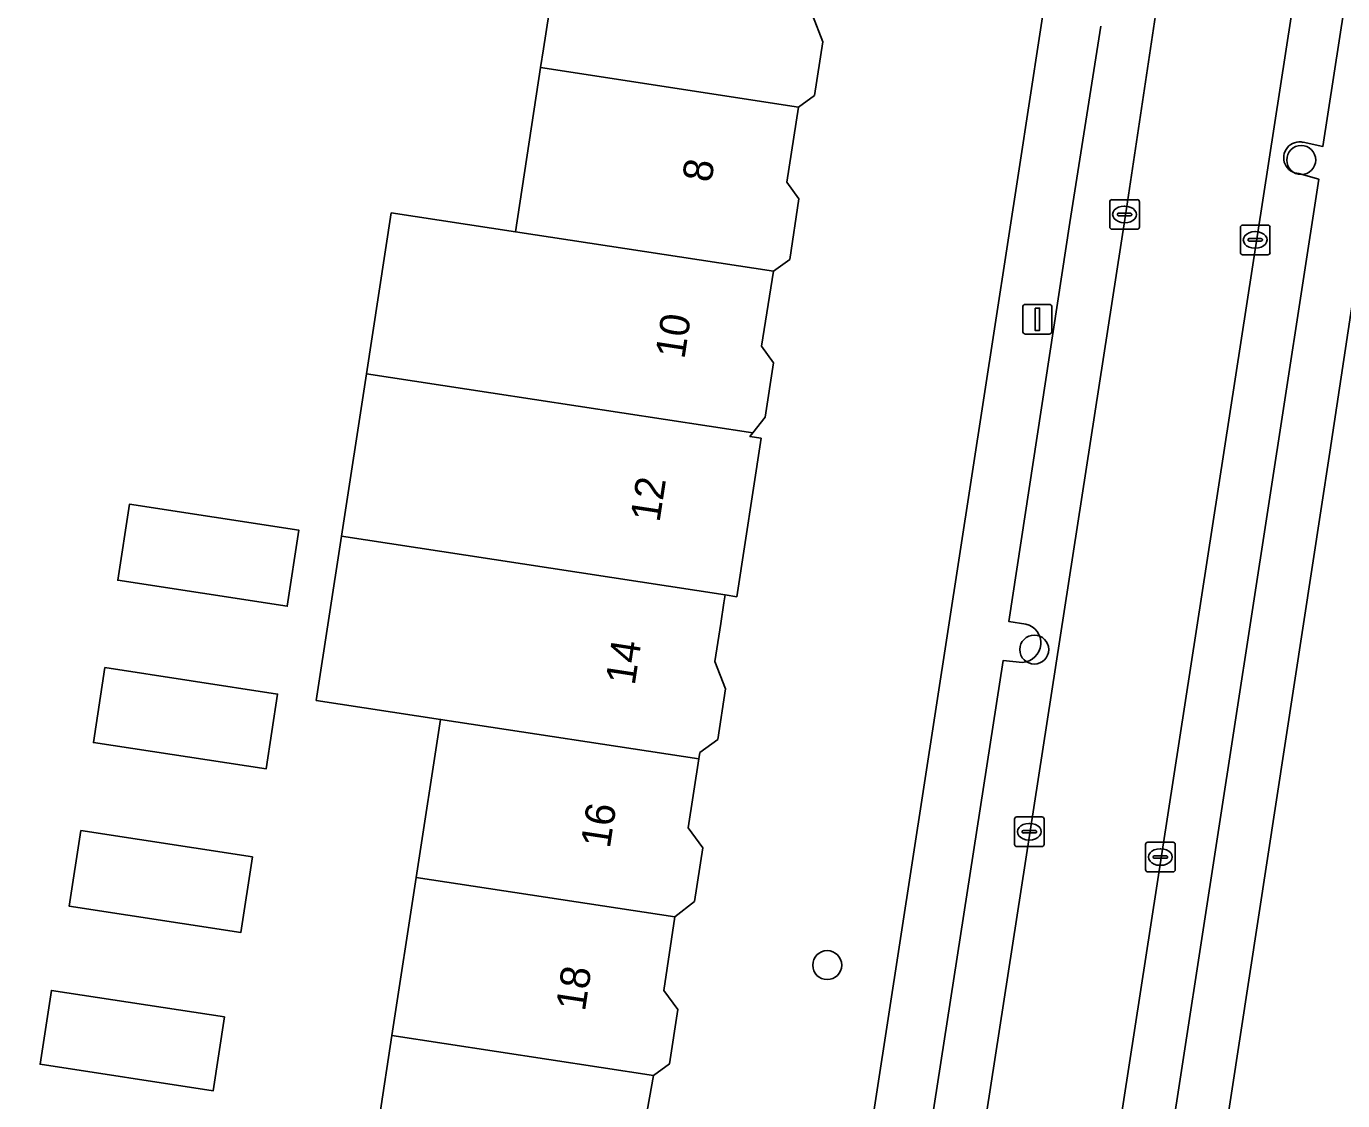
# Model space of a CAD drawing. Extents: x 161483 to 162250, y 379484 to 380833.
# Drawn here: x 161996.97 to 162041.42, y 380678.31 to 380714.6 of the extents above; entities that cross this region are included whole.
import ezdxf

# ---------------------------------------------------------------- set-up
doc = ezdxf.new("R2010")
doc.units = 0
for name, color, linetype in [('IMGEO_Boom', 7, 'Continuous'), ('IMGEO_Erf', 7, 'Continuous'), ('IMGEO_Kolk', 7, 'Continuous'), ('IMGEO_Lichtmast', 7, 'Continuous'), ('IMGEO_Pand', 7, 'Continuous'), ('IMGEO_Pand_nummerreeks', 7, 'Continuous'), ('IMGEO_Parkeervlak_open', 7, 'Continuous'), ('IMGEO_Rijbaan_lokaal_open', 7, 'Continuous'), ('IMGEO_Voetpad_open', 7, 'Continuous')]:
    doc.layers.add(name, color=color, linetype=linetype)

msp = doc.modelspace()

# ---------------------------------------------------------------- linework, layer by layer
at = {"layer": 'IMGEO_Boom'}
for centre in [(162040.023, 380710.083), (162031.01, 380693.548), (162024.017, 380682.89)]:
    msp.add_circle(centre, 0.489, dxfattribs=at)
at = {"layer": 'IMGEO_Erf'}
for points in [[(162048.51, 380750), (162040.992, 380700.22), (162034.625, 380658.751)], [(162020.445, 380644.581), (162030.496, 380709.789), (162031.542, 380716.615), (162024.026, 380717.715), (162024.102, 380718.247), (162000, 380721.938), (161993.02, 380723.007), (161992.867, 380723.03), (161992.821, 380722.728), (161984.494, 380724.06), (161985.301, 380729.182), (161981.521, 380729.764), (161968.659, 380731.745), (161957.44, 380733.472)], [(162009.32, 380680.511), (162010.14, 380685.851), (162010.96, 380691.191), (162006.763, 380691.832), (162007.614, 380697.373), (162008.458, 380702.864), (162009.293, 380708.298), (162013.489, 380707.662), (162014.339, 380713.202), (162014.437, 380713.839), (162015.196, 380718.781)], [(162023.515, 380714.978), (162023.865, 380714.079), (162023.587, 380712.264), (162023.052, 380711.872), (162022.654, 380709.332), (162023.064, 380708.773), (162022.75, 380706.727), (162022.208, 380706.329), (162021.794, 380703.799), (162022.206, 380703.238), (162021.923, 380701.393), (162021.505, 380700.871), (162021.404, 380700.745), (162021.781, 380700.687), (162020.96, 380695.334), (162020.571, 380695.394), (162020.53, 380695.129), (162020.422, 380694.429), (162020.225, 380693.143), (162020.583, 380692.225), (162020.32, 380690.514), (162019.711, 380690.067), (162019.679, 380689.859), (162019.322, 380687.529), (162019.818, 380686.853), (162019.54, 380685.042), (162018.876, 380684.516), (162018.496, 380682.036), (162018.97, 380681.391), (162018.688, 380679.556), (162018.151, 380679.162), (162017.685, 380676.583)], [(162008.477, 380675.02), (162009.32, 380680.511)]]:
    msp.add_lwpolyline(points, dxfattribs=at)
for points in [[(162000.058, 380695.89), (162000.452, 380698.456), (162006.178, 380697.577), (162005.784, 380695.012)], [(161999.237, 380690.409), (161999.625, 380692.94), (162005.455, 380692.045), (162005.067, 380689.515)], [(161998.422, 380684.881), (161998.813, 380687.434), (162004.606, 380686.545), (162004.214, 380683.992)], [(161997.434, 380679.541), (161997.817, 380682.037), (162003.662, 380681.14), (162003.279, 380678.644)]]:
    msp.add_lwpolyline(points, close=True, dxfattribs=at)
at = {"layer": 'IMGEO_Kolk'}
for p, q in [((162033.556, 380707.817), (162033.556, 380708.669)), ((162033.631, 380708.743), (162034.483, 380708.743)), ((162034.557, 380708.669), (162034.557, 380707.817)), ((162033.815, 380708.237), (162033.815, 380708.249)), ((162034.253, 380708.2), (162033.855, 380708.2)), ((162033.858, 380708.286), (162034.256, 380708.286)), ((162034.044, 380708.523), (162034.069, 380708.523)), ((162034.299, 380708.249), (162034.299, 380708.237)), ((162034.483, 380707.743), (162033.631, 380707.743)), ((162034.067, 380707.963), (162034.042, 380707.963)), ((162037.968, 380706.958), (162037.968, 380707.81)), ((162038.043, 380707.884), (162038.895, 380707.884)), ((162038.456, 380707.664), (162038.481, 380707.664)), ((162038.969, 380707.81), (162038.969, 380706.958)), ((162038.227, 380707.378), (162038.227, 380707.39)), ((162038.665, 380707.341), (162038.267, 380707.341)), ((162038.27, 380707.427), (162038.668, 380707.427)), ((162038.711, 380707.39), (162038.711, 380707.378)), ((162038.895, 380706.884), (162038.043, 380706.884)), ((162038.479, 380707.104), (162038.454, 380707.104)), ((162030.341, 380686.97), (162030.341, 380687.822)), ((162030.416, 380687.896), (162031.268, 380687.896)), ((162030.829, 380687.676), (162030.854, 380687.676)), ((162031.342, 380687.822), (162031.342, 380686.97)), ((162030.6, 380687.39), (162030.6, 380687.402)), ((162031.038, 380687.353), (162030.64, 380687.353)), ((162030.643, 380687.439), (162031.041, 380687.439)), ((162031.084, 380687.402), (162031.084, 380687.39)), ((162031.268, 380686.896), (162030.416, 380686.896)), ((162030.852, 380687.116), (162030.827, 380687.116)), ((162034.768, 380686.115), (162034.768, 380686.967)), ((162034.843, 380687.041), (162035.695, 380687.041)), ((162035.256, 380686.821), (162035.281, 380686.821)), ((162035.769, 380686.967), (162035.769, 380686.115)), ((162035.027, 380686.535), (162035.027, 380686.547)), ((162035.465, 380686.498), (162035.067, 380686.498)), ((162035.07, 380686.584), (162035.468, 380686.584)), ((162035.511, 380686.547), (162035.511, 380686.535)), ((162035.695, 380686.041), (162034.843, 380686.041)), ((162035.279, 380686.261), (162035.254, 380686.261))]:
    msp.add_line(p, q, dxfattribs=at)
for points in [[(162033.556, 380707.817), (162033.556, 380708.669)], [(162033.631, 380708.743), (162034.483, 380708.743)], [(162034.557, 380708.669), (162034.557, 380707.817)], [(162034.483, 380707.743), (162033.631, 380707.743)], [(162037.968, 380706.958), (162037.968, 380707.81)], [(162038.043, 380707.884), (162038.895, 380707.884)], [(162038.969, 380707.81), (162038.969, 380706.958)], [(162038.895, 380706.884), (162038.043, 380706.884)], [(162030.341, 380686.97), (162030.341, 380687.822)], [(162030.416, 380687.896), (162031.268, 380687.896)], [(162031.342, 380687.822), (162031.342, 380686.97)], [(162031.268, 380686.896), (162030.416, 380686.896)], [(162034.768, 380686.115), (162034.768, 380686.967)], [(162034.843, 380687.041), (162035.695, 380687.041)], [(162035.769, 380686.967), (162035.769, 380686.115)], [(162035.695, 380686.041), (162034.843, 380686.041)]]:
    msp.add_lwpolyline(points, dxfattribs=at)
for centre, radius, start, end in [((162033.633, 380708.667), 0.0765, 91.552, 178.448), ((162033.633, 380708.667), 0.0765, 91.552, 178.448), ((162034.481, 380708.667), 0.0765, 1.552, 88.448), ((162034.481, 380708.667), 0.0765, 1.552, 88.448), ((162033.855, 380708.246), 0.0403, 85.8775, 175.7526), ((162033.852, 380708.236), 0.0366, 178.938, 274.7102), ((162034.256, 380708.243), 0.043, 264.8664, 352.4533), ((162034.26, 380708.248), 0.0386, 1.7309, 96.639), ((162033.633, 380707.819), 0.0765, 181.552, 268.448), ((162033.633, 380707.819), 0.0765, 181.552, 268.448), ((162034.481, 380707.819), 0.0765, 271.552, 358.448), ((162034.481, 380707.819), 0.0765, 271.552, 358.448), ((162038.045, 380707.808), 0.0765, 91.552, 178.448), ((162038.045, 380707.808), 0.0765, 91.552, 178.448), ((162038.893, 380707.808), 0.0765, 1.552, 88.448), ((162038.893, 380707.808), 0.0765, 1.552, 88.448), ((162038.267, 380707.387), 0.0403, 85.8775, 175.7526), ((162038.264, 380707.377), 0.0366, 178.938, 274.7102), ((162038.668, 380707.384), 0.043, 264.8664, 352.4533), ((162038.672, 380707.389), 0.0386, 1.7309, 96.639), ((162038.045, 380706.96), 0.0765, 181.552, 268.448), ((162038.045, 380706.96), 0.0765, 181.552, 268.448), ((162038.893, 380706.96), 0.0765, 271.552, 358.448), ((162038.893, 380706.96), 0.0765, 271.552, 358.448), ((162030.418, 380687.82), 0.0765, 91.552, 178.448), ((162030.418, 380687.82), 0.0765, 91.552, 178.448), ((162031.266, 380687.82), 0.0765, 1.552, 88.448), ((162031.266, 380687.82), 0.0765, 1.552, 88.448), ((162030.64, 380687.399), 0.0403, 85.8775, 175.7526), ((162030.637, 380687.389), 0.0366, 178.938, 274.7102), ((162031.041, 380687.396), 0.043, 264.8664, 352.4533), ((162031.045, 380687.401), 0.0386, 1.7309, 96.639), ((162030.418, 380686.972), 0.0765, 181.552, 268.448), ((162030.418, 380686.972), 0.0765, 181.552, 268.448), ((162031.266, 380686.972), 0.0765, 271.552, 358.448), ((162031.266, 380686.972), 0.0765, 271.552, 358.448), ((162034.845, 380686.965), 0.0765, 91.552, 178.448), ((162034.845, 380686.965), 0.0765, 91.552, 178.448), ((162035.693, 380686.965), 0.0765, 1.552, 88.448), ((162035.693, 380686.965), 0.0765, 1.552, 88.448), ((162035.067, 380686.544), 0.0403, 85.8775, 175.7526), ((162035.064, 380686.534), 0.0366, 178.938, 274.7102), ((162035.468, 380686.541), 0.043, 264.8664, 352.4533), ((162035.472, 380686.546), 0.0386, 1.7309, 96.639), ((162034.845, 380686.117), 0.0765, 181.552, 268.448), ((162034.845, 380686.117), 0.0765, 181.552, 268.448), ((162035.693, 380686.117), 0.0765, 271.552, 358.448), ((162035.693, 380686.117), 0.0765, 271.552, 358.448)]:
    msp.add_arc(centre, radius, start, end, dxfattribs=at)
for centre, major_axis, ratio, start_param, end_param in [((162034.043, 380708.243), (-0.387, 0.002), 0.722429, 4.712389, 7.853982), ((162034.068, 380708.243), (-0.39, 0.002), 0.717154, 1.570796, 4.712389), ((162038.455, 380707.384), (-0.387, 0.002), 0.722429, 4.712389, 7.853982), ((162038.48, 380707.384), (-0.39, 0.002), 0.717154, 1.570796, 4.712389), ((162030.828, 380687.396), (-0.387, 0.002), 0.722429, 4.712389, 7.853982), ((162030.853, 380687.396), (-0.39, 0.002), 0.717154, 1.570796, 4.712389), ((162035.255, 380686.541), (-0.387, 0.002), 0.722429, 4.712389, 7.853982), ((162035.28, 380686.541), (-0.39, 0.002), 0.717154, 1.570796, 4.712389)]:
    msp.add_ellipse(centre, major_axis=major_axis, ratio=ratio, start_param=start_param, end_param=end_param, dxfattribs=at)
at = {"layer": 'IMGEO_Lichtmast'}
for p, q in [((162030.617, 380704.305), (162030.617, 380705.105)), ((162030.617, 380705.105), (162030.617, 380704.305)), ((162030.717, 380705.205), (162031.507, 380705.205)), ((162031.507, 380705.205), (162030.717, 380705.205)), ((162031.607, 380705.105), (162031.607, 380704.305)), ((162031.607, 380704.305), (162031.607, 380705.105)), ((162031.507, 380704.205), (162030.717, 380704.205)), ((162030.717, 380704.205), (162031.507, 380704.205))]:
    msp.add_line(p, q, dxfattribs=at)
msp.add_lwpolyline([(162031.037, 380705.08), (162031.187, 380705.08), (162031.187, 380704.33), (162031.037, 380704.33), (162031.037, 380705.08)], dxfattribs=at)
for centre, start, end in [((162030.717, 380705.105), 90, 180), ((162030.717, 380705.105), 90, 180), ((162031.507, 380705.105), 0, 90), ((162031.507, 380705.105), 360, 90), ((162030.717, 380704.305), 180, 270), ((162030.717, 380704.305), 180, 270), ((162031.507, 380704.305), 270, 0), ((162031.507, 380704.305), 270, 0)]:
    msp.add_arc(centre, 0.1, start, end, dxfattribs=at)
at = {"layer": 'IMGEO_Pand'}
for points in [[(162023.052, 380711.872), (162023.587, 380712.264), (162023.865, 380714.079), (162023.515, 380714.978), (162023.894, 380717.449), (162015.196, 380718.781), (162014.437, 380713.839), (162014.339, 380713.202)], [(162023.052, 380711.872), (162014.339, 380713.202), (162013.489, 380707.662), (162022.208, 380706.329), (162022.75, 380706.727), (162023.064, 380708.773), (162022.654, 380709.332)], [(162012.653, 380702.22), (162021.505, 380700.871), (162021.923, 380701.393), (162022.206, 380703.238), (162021.794, 380703.799), (162022.208, 380706.329), (162013.489, 380707.662), (162009.293, 380708.298), (162008.458, 380702.864)], [(162021.781, 380700.687), (162021.404, 380700.745), (162021.505, 380700.871), (162012.653, 380702.22), (162008.458, 380702.864), (162007.614, 380697.373), (162011.81, 380696.732), (162020.571, 380695.394), (162020.96, 380695.334)], [(162005.784, 380695.012), (162006.178, 380697.577), (162000.452, 380698.456), (162000.058, 380695.89)], [(162020.422, 380694.429), (162020.53, 380695.129), (162020.571, 380695.394), (162011.81, 380696.732), (162007.614, 380697.373), (162006.763, 380691.832), (162010.96, 380691.191), (162019.679, 380689.859), (162019.711, 380690.067), (162020.32, 380690.514), (162020.583, 380692.225), (162020.225, 380693.143)], [(162005.455, 380692.045), (161999.625, 380692.94), (161999.237, 380690.409), (162005.067, 380689.515)], [(162018.876, 380684.516), (162019.54, 380685.042), (162019.818, 380686.853), (162019.322, 380687.529), (162019.679, 380689.859), (162010.96, 380691.191), (162010.14, 380685.851)], [(162004.606, 380686.545), (161998.813, 380687.434), (161998.422, 380684.881), (162004.214, 380683.992)], [(162018.151, 380679.162), (162018.688, 380679.556), (162018.97, 380681.391), (162018.496, 380682.036), (162018.876, 380684.516), (162010.14, 380685.851), (162009.32, 380680.511)], [(162003.662, 380681.14), (161997.817, 380682.037), (161997.434, 380679.541), (162003.279, 380678.644)], [(162018.151, 380679.162), (162009.32, 380680.511), (162008.477, 380675.02), (162017.268, 380673.678), (162017.837, 380674.095), (162018.126, 380675.982), (162017.685, 380676.583)]]:
    msp.add_lwpolyline(points, close=True, dxfattribs=at)
at = {"layer": 'IMGEO_Parkeervlak_open'}
for points in [[(162042.342, 380732.122), (162030.992, 380658.688)], [(162040.094, 380710.68), (162040.755, 380710.541), (162043.682, 380729.488)], [(162024.132, 380643.875), (162024.239, 380644.567), (162034.086, 380708.223), (162035.405, 380717.007)], [(162033.254, 380714.598), (162032.206, 380707.971), (162030.147, 380694.5), (162030.722, 380694.411)], [(162034.86, 380676.428), (162035.52, 380676.341), (162040.616, 380709.434), (162039.945, 380709.625)], [(162030.61, 380693.117), (162029.955, 380693.177), (162023.749, 380653.096), (162024.437, 380653.001)]]:
    msp.add_lwpolyline(points, dxfattribs=at)
for centre, radius, start, end in [((162039.967, 380710.16), 0.535, 76.2847, 267.6376), ((162030.576, 380693.772), 0.656, 272.9932, 77.1132)]:
    msp.add_arc(centre, radius, start, end, dxfattribs=at)
at = {"layer": 'IMGEO_Rijbaan_lokaal_open'}
msp.add_lwpolyline([(162042.342, 380732.122), (162037.814, 380732.79), (162037.468, 380730.523), (162035.466, 380717.413), (162035.405, 380717.007), (162034.086, 380708.223), (162024.239, 380644.567), (162028.775, 380643.851), (162030.621, 380656.254), (162030.651, 380656.454), (162030.992, 380658.688)], close=True, dxfattribs=at)
at = {"layer": 'IMGEO_Voetpad_open'}
for points in [[(162016.576, 380541.193), (162020.791, 380568.646), (162021.082, 380570.54), (162034.113, 380655.414), (162034.625, 380658.751), (162040.992, 380700.22), (162048.51, 380750)], [(162043.682, 380729.488), (162040.755, 380710.541), (162040.094, 380710.68)], [(162024.675, 380722.269), (162024.102, 380718.247), (162024.026, 380717.715), (162031.542, 380716.615), (162030.496, 380709.789), (162020.445, 380644.581), (162019.94, 380641.308), (162008.935, 380569.909), (162008.76, 380568.777), (162004.779, 380542.949)], [(162030.722, 380694.411), (162030.147, 380694.5), (162032.206, 380707.971), (162033.254, 380714.598)], [(162039.945, 380709.625), (162040.616, 380709.434), (162035.52, 380676.341), (162034.86, 380676.428)], [(162024.437, 380653.001), (162023.749, 380653.096), (162029.955, 380693.177), (162030.61, 380693.117)]]:
    msp.add_lwpolyline(points, dxfattribs=at)
for centre, radius, start, end in [((162039.967, 380710.16), 0.535, 76.2847, 267.6376), ((162030.576, 380693.772), 0.656, 272.9932, 77.1132)]:
    msp.add_arc(centre, radius, start, end, dxfattribs=at)

# ---------------------------------------------------------------- texts
at = {"layer": 'IMGEO_Pand_nummerreeks'}
for s, rotation, p in [('8', 81.3321, (162020.103, 380709.299)), ('10', 81.3321, (162019.193, 380703.335)), ('12', 81.3314, (162018.352, 380697.821)), ('14', 81.3314, (162017.514, 380692.316)), ('16', 81.3321, (162016.674, 380686.808)), ('18', 81.3321, (162015.834, 380681.303))]:
    msp.add_text(s, height=1, rotation=rotation, dxfattribs=at).set_placement(p)

doc.saveas('drawing.dxf')
